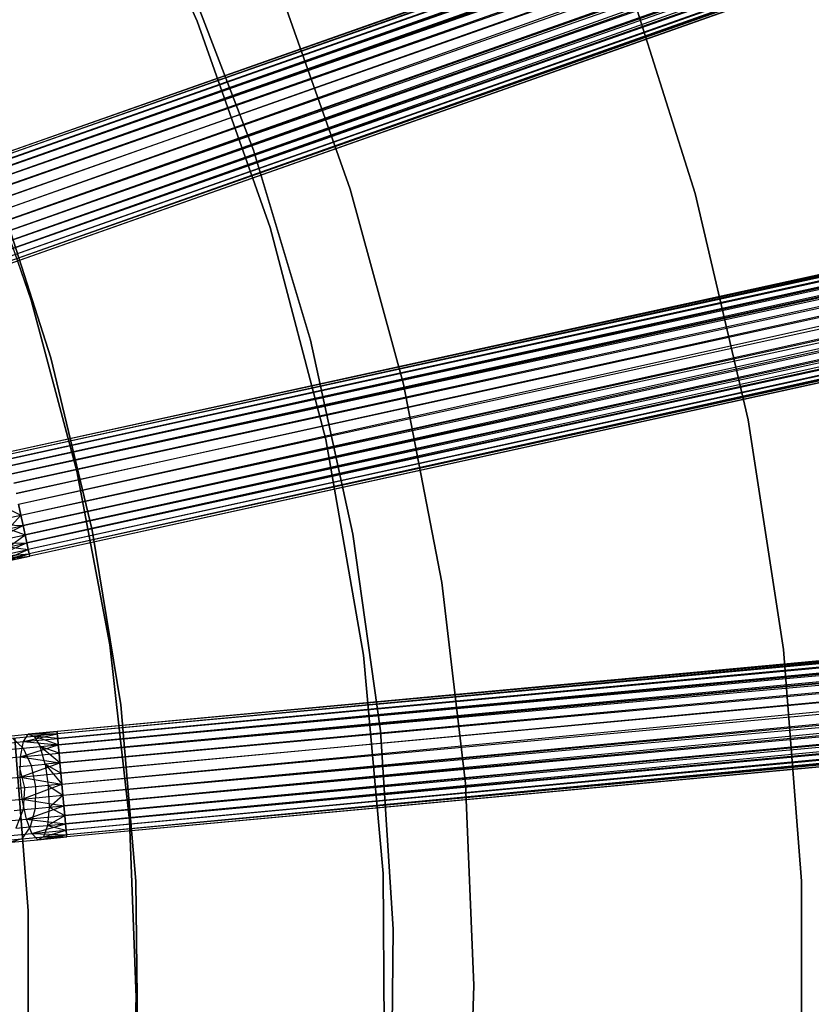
# Model space of a CAD drawing. Extents: x -189 to 189, y -189 to 189.
# Tile 489 of 591: x 42 to 57, y 0 to 18. Entities that reach past the tile are written whole.
import ezdxf

# ---------------------------------------------------------------- set-up
doc = ezdxf.new("R2010")
doc.units = 0
doc.header["$LTSCALE"] = 25.4
doc.layers.get('0').update_dxf_attribs({"linetype": 'CONTINUOUS'})

# ---------------------------------------------------------------- blocks, each defined once
blk = doc.blocks.new('CAMELEON-KENAI-C-12244_STL')
at = {"color": 0}
for p, q in [((158.585, 56.942, -9.395), (40.463, 15.318, -9.395)), ((158.585, 56.942, -9.395), (40.463, 15.318, -9.605)), ((158.585, 56.942, -9.395), (40.463, 15.318, -9.395)), ((158.585, 56.942, -9.395), (40.463, 15.318, -9.605)), ((158.627, 56.821, -9), (40.463, 15.318, -9.395)), ((158.627, 56.821, -9), (40.463, 15.318, -9.395)), ((158.585, 56.942, -9.395), (40.477, 15.277, -9.809)), ((158.585, 56.942, -9.395), (40.477, 15.277, -9.809)), ((158.599, 56.901, -9.809), (40.477, 15.277, -9.809)), ((158.599, 56.901, -9.809), (40.477, 15.277, -9.809)), ((158.627, 56.821, -9), (40.477, 15.277, -9.191)), ((158.627, 56.821, -9), (40.477, 15.277, -9.191)), ((158.599, 56.901, -9.809), (40.505, 15.197, -10)), ((158.599, 56.901, -9.809), (40.505, 15.197, -10)), ((40.505, 15.197, -9), (158.627, 56.821, -9)), ((40.505, 15.197, -9), (158.627, 56.821, -9)), ((158.599, 56.901, -9.809), (40.546, 15.081, -10.169)), ((158.599, 56.901, -9.809), (40.546, 15.081, -10.169)), ((40.546, 15.081, -8.831), (158.627, 56.821, -9)), ((40.546, 15.081, -8.831), (158.627, 56.821, -9)), ((158.668, 56.705, -10.169), (40.546, 15.081, -10.169)), ((158.668, 56.705, -10.169), (40.546, 15.081, -10.169)), ((158.668, 56.705, -10.169), (40.598, 14.934, -10.309)), ((158.668, 56.705, -10.169), (40.598, 14.934, -10.309)), ((40.546, 15.081, -8.831), (158.72, 56.559, -8.691)), ((40.546, 15.081, -8.831), (158.72, 56.559, -8.691)), ((40.598, 14.934, -8.691), (158.72, 56.559, -8.691)), ((40.598, 14.934, -8.691), (158.72, 56.559, -8.691)), ((158.78, 56.388, -10.414), (40.598, 14.934, -10.309)), ((158.78, 56.388, -10.414), (40.598, 14.934, -10.309)), ((158.78, 56.388, -10.414), (40.658, 14.763, -10.414)), ((158.78, 56.388, -10.414), (40.658, 14.763, -10.414)), ((40.724, 14.576, -10.478), (158.78, 56.388, -10.414)), ((40.724, 14.576, -10.478), (158.78, 56.388, -10.414)), ((40.793, 14.38, -10.5), (158.78, 56.388, -10.414)), ((40.793, 14.38, -10.5), (158.78, 56.388, -10.414)), ((40.598, 14.934, -8.691), (158.846, 56.2, -8.522)), ((40.598, 14.934, -8.691), (158.846, 56.2, -8.522)), ((40.658, 14.763, -8.586), (158.846, 56.2, -8.522)), ((40.658, 14.763, -8.586), (158.846, 56.2, -8.522)), ((158.846, 56.2, -8.522), (40.724, 14.576, -8.522)), ((158.846, 56.2, -8.522), (40.724, 14.576, -8.522)), ((40.793, 14.38, -8.5), (158.915, 56.004, -8.5)), ((40.793, 14.38, -8.5), (158.915, 56.004, -8.5)), ((40.793, 14.38, -10.5), (158.915, 56.004, -10.5)), ((40.793, 14.38, -10.5), (158.915, 56.004, -10.5)), ((40.862, 14.184, -10.478), (158.915, 56.004, -10.5)), ((40.862, 14.184, -10.478), (158.915, 56.004, -10.5)), ((40.928, 13.996, -10.414), (158.915, 56.004, -10.5)), ((40.928, 13.996, -10.414), (158.915, 56.004, -10.5)), ((40.862, 14.184, -8.522), (158.984, 55.808, -8.522)), ((40.862, 14.184, -8.522), (158.984, 55.808, -8.522)), ((159.05, 55.621, -10.414), (40.928, 13.996, -10.414)), ((159.05, 55.621, -10.414), (40.928, 13.996, -10.414)), ((159.05, 55.621, -10.414), (40.988, 13.825, -10.309)), ((159.05, 55.621, -10.414), (40.988, 13.825, -10.309)), ((159.05, 55.621, -10.414), (41.04, 13.679, -10.169)), ((159.05, 55.621, -10.414), (41.04, 13.679, -10.169)), ((40.862, 14.184, -8.522), (159.111, 55.45, -8.691)), ((40.862, 14.184, -8.522), (159.111, 55.45, -8.691)), ((40.928, 13.996, -8.586), (159.111, 55.45, -8.691)), ((40.928, 13.996, -8.586), (159.111, 55.45, -8.691)), ((159.111, 55.45, -8.691), (40.988, 13.825, -8.691)), ((159.111, 55.45, -8.691), (40.988, 13.825, -8.691)), ((40.988, 13.825, -8.691), (159.203, 55.188, -9)), ((40.988, 13.825, -8.691), (159.203, 55.188, -9)), ((159.162, 55.303, -10.169), (41.04, 13.679, -10.169)), ((159.162, 55.303, -10.169), (41.04, 13.679, -10.169)), ((41.04, 13.679, -8.831), (159.203, 55.188, -9)), ((41.04, 13.679, -8.831), (159.203, 55.188, -9)), ((159.162, 55.303, -10.169), (41.081, 13.563, -10)), ((159.162, 55.303, -10.169), (41.081, 13.563, -10)), ((159.203, 55.188, -9), (41.081, 13.563, -9)), ((159.203, 55.188, -9), (41.081, 13.563, -9)), ((159.162, 55.303, -10.169), (41.109, 13.483, -9.809)), ((159.162, 55.303, -10.169), (41.109, 13.483, -9.809)), ((159.203, 55.188, -9), (41.109, 13.483, -9.191)), ((159.203, 55.188, -9), (41.109, 13.483, -9.191)), ((159.231, 55.107, -9.809), (41.109, 13.483, -9.809)), ((159.231, 55.107, -9.809), (41.109, 13.483, -9.809)), ((159.246, 55.066, -9.395), (41.109, 13.483, -9.191)), ((159.246, 55.066, -9.395), (41.109, 13.483, -9.191)), ((159.231, 55.107, -9.809), (41.124, 13.442, -9.605)), ((159.231, 55.107, -9.809), (41.124, 13.442, -9.395)), ((159.231, 55.107, -9.809), (41.124, 13.442, -9.605)), ((159.231, 55.107, -9.809), (41.124, 13.442, -9.395)), ((159.246, 55.066, -9.395), (41.124, 13.442, -9.395)), ((159.246, 55.066, -9.395), (41.124, 13.442, -9.395)), ((164.381, 37.024, -9.395), (42.039, 10.231, -9.395)), ((164.381, 37.024, -9.395), (42.039, 10.231, -9.605)), ((164.381, 37.024, -9.395), (42.039, 10.231, -9.395)), ((164.381, 37.024, -9.395), (42.039, 10.231, -9.605)), ((164.381, 37.024, -9.395), (42.048, 10.189, -9.809)), ((164.381, 37.024, -9.395), (42.048, 10.189, -9.809)), ((164.409, 36.899, -9), (42.039, 10.231, -9.395)), ((164.409, 36.899, -9), (42.039, 10.231, -9.395)), ((164.39, 36.982, -9.809), (42.048, 10.189, -9.809)), ((164.39, 36.982, -9.809), (42.048, 10.189, -9.809)), ((164.409, 36.899, -9), (42.048, 10.189, -9.191)), ((164.409, 36.899, -9), (42.048, 10.189, -9.191)), ((164.39, 36.982, -9.809), (42.067, 10.106, -10)), ((164.39, 36.982, -9.809), (42.067, 10.106, -10)), ((42.067, 10.106, -9), (164.409, 36.899, -9)), ((42.067, 10.106, -9), (164.409, 36.899, -9)), ((164.39, 36.982, -9.809), (42.093, 9.986, -10.169)), ((164.39, 36.982, -9.809), (42.093, 9.986, -10.169)), ((42.093, 9.986, -8.831), (164.409, 36.899, -9)), ((42.093, 9.986, -8.831), (164.409, 36.899, -9)), ((164.435, 36.779, -10.169), (42.093, 9.986, -10.169)), ((164.435, 36.779, -10.169), (42.093, 9.986, -10.169)), ((164.435, 36.779, -10.169), (42.126, 9.834, -10.309)), ((164.435, 36.779, -10.169), (42.126, 9.834, -10.309)), ((42.093, 9.986, -8.831), (164.468, 36.627, -8.691)), ((42.093, 9.986, -8.831), (164.468, 36.627, -8.691)), ((42.126, 9.834, -8.691), (164.468, 36.627, -8.691)), ((42.126, 9.834, -8.691), (164.468, 36.627, -8.691)), ((164.507, 36.45, -10.414), (42.126, 9.834, -10.309)), ((164.507, 36.45, -10.414), (42.126, 9.834, -10.309)), ((164.507, 36.45, -10.414), (42.165, 9.657, -10.414)), ((164.507, 36.45, -10.414), (42.165, 9.657, -10.414)), ((42.207, 9.463, -10.478), (164.507, 36.45, -10.414)), ((42.207, 9.463, -10.478), (164.507, 36.45, -10.414)), ((42.252, 9.26, -10.5), (164.507, 36.45, -10.414)), ((42.252, 9.26, -10.5), (164.507, 36.45, -10.414)), ((42.126, 9.834, -8.691), (164.549, 36.256, -8.522)), ((42.126, 9.834, -8.691), (164.549, 36.256, -8.522)), ((42.165, 9.657, -8.586), (164.549, 36.256, -8.522)), ((42.165, 9.657, -8.586), (164.549, 36.256, -8.522)), ((164.549, 36.256, -8.522), (42.207, 9.463, -8.522)), ((164.549, 36.256, -8.522), (42.207, 9.463, -8.522)), ((42.252, 9.26, -8.5), (164.594, 36.053, -8.5)), ((42.252, 9.26, -8.5), (164.594, 36.053, -8.5)), ((42.252, 9.26, -10.5), (164.594, 36.053, -10.5)), ((42.252, 9.26, -10.5), (164.594, 36.053, -10.5)), ((42.296, 9.057, -10.478), (164.594, 36.053, -10.5)), ((42.296, 9.057, -10.478), (164.594, 36.053, -10.5)), ((42.339, 8.862, -10.414), (164.594, 36.053, -10.5)), ((42.339, 8.862, -10.414), (164.594, 36.053, -10.5)), ((42.296, 9.057, -8.522), (164.638, 35.85, -8.522)), ((42.296, 9.057, -8.522), (164.638, 35.85, -8.522)), ((164.681, 35.656, -10.414), (42.339, 8.862, -10.414)), ((164.681, 35.656, -10.414), (42.339, 8.862, -10.414)), ((164.681, 35.656, -10.414), (42.378, 8.685, -10.309)), ((164.681, 35.656, -10.414), (42.378, 8.685, -10.309)), ((164.681, 35.656, -10.414), (42.411, 8.534, -10.169)), ((164.681, 35.656, -10.414), (42.411, 8.534, -10.169)), ((42.296, 9.057, -8.522), (164.72, 35.479, -8.691)), ((42.296, 9.057, -8.522), (164.72, 35.479, -8.691)), ((42.339, 8.862, -8.586), (164.72, 35.479, -8.691)), ((42.339, 8.862, -8.586), (164.72, 35.479, -8.691)), ((164.72, 35.479, -8.691), (42.378, 8.685, -8.691)), ((164.72, 35.479, -8.691), (42.378, 8.685, -8.691)), ((42.378, 8.685, -8.691), (164.779, 35.207, -9)), ((42.378, 8.685, -8.691), (164.779, 35.207, -9)), ((164.753, 35.327, -10.169), (42.411, 8.534, -10.169)), ((164.753, 35.327, -10.169), (42.411, 8.534, -10.169)), ((42.411, 8.534, -8.831), (164.779, 35.207, -9)), ((42.411, 8.534, -8.831), (164.779, 35.207, -9)), ((164.753, 35.327, -10.169), (42.437, 8.414, -10)), ((164.753, 35.327, -10.169), (42.437, 8.414, -10)), ((164.779, 35.207, -9), (42.437, 8.414, -9)), ((164.779, 35.207, -9), (42.437, 8.414, -9)), ((164.753, 35.327, -10.169), (42.455, 8.331, -9.809)), ((164.753, 35.327, -10.169), (42.455, 8.331, -9.809)), ((164.779, 35.207, -9), (42.455, 8.331, -9.191)), ((164.779, 35.207, -9), (42.455, 8.331, -9.191)), ((164.797, 35.124, -9.809), (42.455, 8.331, -9.809)), ((164.797, 35.124, -9.809), (42.455, 8.331, -9.809)), ((164.807, 35.081, -9.395), (42.455, 8.331, -9.191)), ((164.807, 35.081, -9.395), (42.455, 8.331, -9.191)), ((164.797, 35.124, -9.809), (42.465, 8.288, -9.605)), ((164.797, 35.124, -9.809), (42.465, 8.288, -9.395)), ((164.797, 35.124, -9.809), (42.465, 8.288, -9.605)), ((164.797, 35.124, -9.809), (42.465, 8.288, -9.395)), ((164.807, 35.081, -9.395), (42.465, 8.288, -9.395)), ((164.807, 35.081, -9.395), (42.465, 8.288, -9.395)), ((43.917, 22.092, -167), (45.613, 18.341, -167)), ((45.613, 18.341, -168), (43.917, 22.092, -168)), ((45.613, 18.341, -168), (43.917, 22.092, -168)), ((43.917, 22.092, -167), (45.613, 18.341, -167)), ((46.673, 15.917, -167), (45.335, 19.4, -167)), ((45.335, 19.4, -160.5), (46.673, 15.917, -160.5)), ((45.335, 19.4, -160.5), (46.673, 15.917, -160.5)), ((46.673, 15.917, -167), (45.335, 19.4, -167)), ((54.978, 15.098, -167), (53.66, 19.261, -167)), ((53.66, 19.261, -165), (54.978, 15.098, -165)), ((53.66, 19.261, -165), (54.978, 15.098, -165)), ((54.978, 15.098, -167), (53.66, 19.261, -167)), ((47.221, 18.763, -167), (48.491, 15.183, -167)), ((48.491, 15.183, -160.5), (47.221, 18.763, -160.5)), ((47.221, 18.763, -167), (48.491, 15.183, -167)), ((48.491, 15.183, -160.5), (47.221, 18.763, -160.5)), ((45.613, 18.341, -167), (46.988, 14.461, -167)), ((46.988, 14.461, -168), (45.613, 18.341, -168)), ((45.613, 18.341, -168), (45.613, 18.341, -167)), ((45.613, 18.341, -168), (45.613, 18.341, -167)), ((46.988, 14.461, -168), (45.613, 18.341, -168)), ((45.613, 18.341, -167), (46.988, 14.461, -167)), ((167.686, 16.545, -9.395), (42.979, 4.989, -9.395)), ((167.686, 16.545, -9.395), (42.979, 4.989, -9.605)), ((167.686, 16.545, -9.395), (42.979, 4.989, -9.395)), ((167.686, 16.545, -9.395), (42.979, 4.989, -9.605)), ((167.686, 16.545, -9.395), (42.983, 4.946, -9.809)), ((167.686, 16.545, -9.395), (42.983, 4.946, -9.809)), ((167.69, 16.502, -9.809), (42.983, 4.946, -9.809)), ((167.69, 16.502, -9.809), (42.983, 4.946, -9.809)), ((167.69, 16.502, -9.809), (42.99, 4.861, -10)), ((167.69, 16.502, -9.809), (42.99, 4.861, -10)), ((167.69, 16.502, -9.809), (43.002, 4.739, -10.169)), ((167.69, 16.502, -9.809), (43.002, 4.739, -10.169)), ((167.698, 16.417, -9), (42.979, 4.989, -9.395)), ((167.698, 16.417, -9), (42.979, 4.989, -9.395)), ((167.698, 16.417, -9), (42.983, 4.946, -9.191)), ((167.698, 16.417, -9), (42.983, 4.946, -9.191)), ((42.99, 4.861, -9), (167.698, 16.417, -9)), ((42.99, 4.861, -9), (167.698, 16.417, -9)), ((43.002, 4.739, -8.831), (167.698, 16.417, -9)), ((43.002, 4.739, -8.831), (167.698, 16.417, -9)), ((167.709, 16.295, -10.169), (43.002, 4.739, -10.169)), ((167.709, 16.295, -10.169), (43.002, 4.739, -10.169)), ((167.709, 16.295, -10.169), (43.016, 4.584, -10.309)), ((167.709, 16.295, -10.169), (43.016, 4.584, -10.309)), ((42.491, 13.096, -1), (41.393, 16.233, -1)), ((41.393, 16.233, -8.5), (42.491, 13.096, -8.5)), ((42.491, 13.096, -1), (41.393, 16.233, -1)), ((41.393, 16.233, -8.5), (42.491, 13.096, -8.5)), ((43.002, 4.739, -8.831), (167.723, 16.14, -8.691)), ((43.002, 4.739, -8.831), (167.723, 16.14, -8.691)), ((43.016, 4.584, -8.691), (167.723, 16.14, -8.691)), ((43.016, 4.584, -8.691), (167.723, 16.14, -8.691)), ((167.74, 15.96, -10.414), (43.016, 4.584, -10.309)), ((167.74, 15.96, -10.414), (43.016, 4.584, -10.309)), ((167.74, 15.96, -10.414), (43.033, 4.404, -10.414)), ((167.74, 15.96, -10.414), (43.033, 4.404, -10.414)), ((43.051, 4.206, -10.478), (167.74, 15.96, -10.414)), ((43.051, 4.206, -10.478), (167.74, 15.96, -10.414)), ((43.07, 3.999, -10.5), (167.74, 15.96, -10.414)), ((43.07, 3.999, -10.5), (167.74, 15.96, -10.414)), ((47.744, 12.343, -167), (46.673, 15.917, -167)), ((46.673, 15.917, -160.5), (47.744, 12.343, -160.5)), ((46.673, 15.917, -160.5), (47.744, 12.343, -160.5)), ((46.673, 15.917, -160.5), (46.673, 15.917, -167)), ((47.744, 12.343, -167), (46.673, 15.917, -167)), ((46.673, 15.917, -160.5), (46.673, 15.917, -167)), ((43.016, 4.584, -8.691), (167.759, 15.762, -8.522)), ((43.016, 4.584, -8.691), (167.759, 15.762, -8.522)), ((43.033, 4.404, -8.586), (167.759, 15.762, -8.522)), ((43.033, 4.404, -8.586), (167.759, 15.762, -8.522)), ((167.759, 15.762, -8.522), (43.051, 4.206, -8.522)), ((167.759, 15.762, -8.522), (43.051, 4.206, -8.522)), ((43.07, 3.999, -8.5), (167.778, 15.555, -8.5)), ((43.07, 3.999, -8.5), (167.778, 15.555, -8.5)), ((43.07, 3.999, -10.5), (167.778, 15.555, -10.5)), ((43.07, 3.999, -10.5), (167.778, 15.555, -10.5)), ((43.09, 3.792, -10.478), (167.778, 15.555, -10.5)), ((43.09, 3.792, -10.478), (167.778, 15.555, -10.5)), ((43.108, 3.594, -10.414), (167.778, 15.555, -10.5)), ((43.108, 3.594, -10.414), (167.778, 15.555, -10.5)), ((42.862, 12.012, -1), (41.844, 15.18, -1)), ((41.844, 15.18), (42.862, 12.012)), ((42.862, 12.012, -1), (41.844, 15.18, -1)), ((41.844, 15.18), (42.862, 12.012)), ((43.09, 3.792, -8.522), (167.797, 15.348, -8.522)), ((43.09, 3.792, -8.522), (167.797, 15.348, -8.522)), ((48.491, 15.183, -167), (49.491, 11.518, -167)), ((49.491, 11.518, -160.5), (48.491, 15.183, -160.5)), ((48.491, 15.183, -167), (49.491, 11.518, -167)), ((48.491, 15.183, -167), (48.491, 15.183, -160.5)), ((49.491, 11.518, -160.5), (48.491, 15.183, -160.5)), ((48.491, 15.183, -167), (48.491, 15.183, -160.5)), ((167.815, 15.15, -10.414), (43.108, 3.594, -10.414)), ((167.815, 15.15, -10.414), (43.108, 3.594, -10.414)), ((167.815, 15.15, -10.414), (43.125, 3.414, -10.309)), ((167.815, 15.15, -10.414), (43.125, 3.414, -10.309)), ((167.815, 15.15, -10.414), (43.139, 3.259, -10.169)), ((167.815, 15.15, -10.414), (43.139, 3.259, -10.169)), ((55.973, 10.846, -167), (54.978, 15.098, -167)), ((54.978, 15.098, -165), (55.973, 10.846, -165)), ((54.978, 15.098, -165), (55.973, 10.846, -165)), ((54.978, 15.098, -165), (54.978, 15.098, -167)), ((55.973, 10.846, -167), (54.978, 15.098, -167)), ((54.978, 15.098, -165), (54.978, 15.098, -167)), ((43.09, 3.792, -8.522), (167.832, 14.97, -8.691)), ((43.09, 3.792, -8.522), (167.832, 14.97, -8.691)), ((43.108, 3.594, -8.586), (167.832, 14.97, -8.691)), ((43.108, 3.594, -8.586), (167.832, 14.97, -8.691)), ((167.832, 14.97, -8.691), (43.125, 3.414, -8.691)), ((167.832, 14.97, -8.691), (43.125, 3.414, -8.691)), ((167.846, 14.815, -10.169), (43.139, 3.259, -10.169)), ((167.846, 14.815, -10.169), (43.139, 3.259, -10.169)), ((167.846, 14.815, -10.169), (43.15, 3.137, -10)), ((167.846, 14.815, -10.169), (43.15, 3.137, -10)), ((167.846, 14.815, -10.169), (43.158, 3.052, -9.809)), ((167.846, 14.815, -10.169), (43.158, 3.052, -9.809)), ((43.125, 3.414, -8.691), (167.858, 14.693, -9)), ((43.125, 3.414, -8.691), (167.858, 14.693, -9)), ((43.139, 3.259, -8.831), (167.858, 14.693, -9)), ((43.139, 3.259, -8.831), (167.858, 14.693, -9)), ((167.858, 14.693, -9), (43.15, 3.137, -9)), ((167.858, 14.693, -9), (43.15, 3.137, -9)), ((167.858, 14.693, -9), (43.158, 3.052, -9.191)), ((167.858, 14.693, -9), (43.158, 3.052, -9.191)), ((167.865, 14.608, -9.809), (43.158, 3.052, -9.809)), ((167.865, 14.608, -9.809), (43.158, 3.052, -9.809)), ((167.869, 14.565, -9.395), (43.158, 3.052, -9.191)), ((167.869, 14.565, -9.395), (43.158, 3.052, -9.191)), ((167.865, 14.608, -9.809), (43.162, 3.009, -9.605)), ((167.865, 14.608, -9.809), (43.162, 3.009, -9.395)), ((167.865, 14.608, -9.809), (43.162, 3.009, -9.605)), ((167.865, 14.608, -9.809), (43.162, 3.009, -9.395)), ((167.869, 14.565, -9.395), (43.162, 3.009, -9.395)), ((167.869, 14.565, -9.395), (43.162, 3.009, -9.395)), ((46.988, 14.461, -167), (48.034, 10.48, -167)), ((48.034, 10.48, -168), (46.988, 14.461, -168)), ((46.988, 14.461, -168), (46.988, 14.461, -167)), ((46.988, 14.461, -168), (46.988, 14.461, -167)), ((48.034, 10.48, -168), (46.988, 14.461, -168)), ((46.988, 14.461, -167), (48.034, 10.48, -167)), ((43.351, 9.885, -1), (42.491, 13.096, -1)), ((42.491, 13.096, -8.5), (43.351, 9.885, -8.5)), ((42.491, 13.096, -1), (42.491, 13.096, -8.5)), ((43.351, 9.885, -1), (42.491, 13.096, -1)), ((42.491, 13.096, -8.5), (43.351, 9.885, -8.5)), ((42.491, 13.096, -1), (42.491, 13.096, -8.5)), ((48.541, 8.698, -167), (47.744, 12.343, -167)), ((47.744, 12.343, -160.5), (48.541, 8.698, -160.5)), ((47.744, 12.343, -160.5), (48.541, 8.698, -160.5)), ((47.744, 12.343, -160.5), (47.744, 12.343, -167)), ((48.541, 8.698, -167), (47.744, 12.343, -167)), ((47.744, 12.343, -160.5), (47.744, 12.343, -167)), ((43.64, 8.776, -1), (42.862, 12.012, -1)), ((42.862, 12.012, -1), (42.862, 12.012)), ((42.862, 12.012), (43.64, 8.776)), ((42.862, 12.012, -1), (42.862, 12.012)), ((43.64, 8.776, -1), (42.862, 12.012, -1)), ((42.862, 12.012), (43.64, 8.776)), ((49.491, 11.518, -167), (50.214, 7.789, -167)), ((50.214, 7.789, -160.5), (49.491, 11.518, -160.5)), ((49.491, 11.518, -167), (50.214, 7.789, -167)), ((49.491, 11.518, -167), (49.491, 11.518, -160.5)), ((50.214, 7.789, -160.5), (49.491, 11.518, -160.5)), ((49.491, 11.518, -167), (49.491, 11.518, -160.5)), ((56.639, 6.531, -167), (55.973, 10.846, -167)), ((55.973, 10.846, -165), (56.639, 6.531, -165)), ((55.973, 10.846, -165), (56.639, 6.531, -165)), ((55.973, 10.846, -165), (55.973, 10.846, -167)), ((56.639, 6.531, -167), (55.973, 10.846, -167)), ((55.973, 10.846, -165), (55.973, 10.846, -167)), ((48.034, 10.48, -167), (48.743, 6.425, -167)), ((48.743, 6.425, -168), (48.034, 10.48, -168)), ((48.034, 10.48, -168), (48.034, 10.48, -167)), ((48.034, 10.48, -168), (48.034, 10.48, -167)), ((48.743, 6.425, -168), (48.034, 10.48, -168)), ((48.034, 10.48, -167), (48.743, 6.425, -167)), ((43.969, 6.619, -1), (43.351, 9.885, -1)), ((43.351, 9.885, -8.5), (43.969, 6.619, -8.5)), ((43.351, 9.885, -1), (43.351, 9.885, -8.5)), ((43.969, 6.619, -1), (43.351, 9.885, -1)), ((43.351, 9.885, -8.5), (43.969, 6.619, -8.5)), ((43.351, 9.885, -1), (43.351, 9.885, -8.5)), ((42.296, 9.057, -8.522), (42.252, 9.26, -8.5)), ((42.252, 9.26, -10.5), (42.296, 9.057, -10.478)), ((42.296, 9.057, -8.522), (42.252, 9.26, -8.5)), ((42.252, 9.26, -10.5), (42.296, 9.057, -10.478)), ((41.999, 9.204, -8.466), (42.296, 9.057, -8.522)), ((41.999, 9.204, -8.466), (42.296, 9.057, -8.522)), ((41.543, 8.892, -10.377), (42.296, 9.057, -10.478)), ((41.543, 8.892, -10.377), (42.296, 9.057, -10.478)), ((41.543, 8.892, -10.377), (42.339, 8.862, -10.414)), ((41.543, 8.892, -10.377), (42.339, 8.862, -10.414)), ((42.064, 8.802, -8.549), (42.296, 9.057, -8.522)), ((42.064, 8.802, -8.549), (42.296, 9.057, -8.522)), ((42.339, 8.862, -8.586), (42.296, 9.057, -8.522)), ((42.296, 9.057, -10.478), (42.339, 8.862, -10.414)), ((42.339, 8.862, -8.586), (42.296, 9.057, -8.522)), ((42.296, 9.057, -10.478), (42.339, 8.862, -10.414)), ((41.667, 8.53, -10.213), (42.339, 8.862, -10.414)), ((41.667, 8.53, -10.213), (42.339, 8.862, -10.414)), ((42.064, 8.802, -8.549), (42.339, 8.862, -8.586)), ((42.064, 8.802, -8.549), (42.339, 8.862, -8.586)), ((42.064, 8.802, -8.549), (42.378, 8.685, -8.691)), ((42.064, 8.802, -8.549), (42.378, 8.685, -8.691)), ((42.378, 8.685, -8.691), (42.339, 8.862, -8.586)), ((42.339, 8.862, -10.414), (42.378, 8.685, -10.309)), ((42.339, 8.862, -10.414), (42.378, 8.685, -10.309)), ((42.378, 8.685, -8.691), (42.339, 8.862, -8.586)), ((44.175, 5.492, -1), (43.64, 8.776, -1)), ((43.64, 8.776, -1), (43.64, 8.776)), ((43.64, 8.776), (44.175, 5.492)), ((43.64, 8.776, -1), (43.64, 8.776)), ((44.175, 5.492, -1), (43.64, 8.776, -1)), ((43.64, 8.776), (44.175, 5.492)), ((49.06, 5.003, -167), (48.541, 8.698, -167)), ((48.541, 8.698, -160.5), (49.06, 5.003, -160.5)), ((48.541, 8.698, -160.5), (49.06, 5.003, -160.5)), ((48.541, 8.698, -160.5), (48.541, 8.698, -167)), ((49.06, 5.003, -167), (48.541, 8.698, -167)), ((48.541, 8.698, -160.5), (48.541, 8.698, -167)), ((41.667, 8.53, -10.213), (42.378, 8.685, -10.309)), ((41.667, 8.53, -10.213), (42.378, 8.685, -10.309)), ((41.667, 8.53, -10.213), (42.411, 8.534, -10.169)), ((41.667, 8.53, -10.213), (42.411, 8.534, -10.169)), ((41.805, 8.275, -9.915), (42.411, 8.534, -10.169)), ((41.805, 8.275, -9.915), (42.411, 8.534, -10.169)), ((42.074, 8.46, -8.786), (42.378, 8.685, -8.691)), ((42.074, 8.46, -8.786), (42.378, 8.685, -8.691)), ((42.074, 8.46, -8.786), (42.411, 8.534, -8.831)), ((42.074, 8.46, -8.786), (42.411, 8.534, -8.831)), ((42.411, 8.534, -8.831), (42.378, 8.685, -8.691)), ((42.378, 8.685, -10.309), (42.411, 8.534, -10.169)), ((42.378, 8.685, -10.309), (42.411, 8.534, -10.169)), ((42.411, 8.534, -8.831), (42.378, 8.685, -8.691)), ((42.437, 8.414, -9), (42.411, 8.534, -8.831)), ((42.411, 8.534, -10.169), (42.437, 8.414, -10)), ((42.411, 8.534, -10.169), (42.437, 8.414, -10)), ((42.437, 8.414, -9), (42.411, 8.534, -8.831)), ((41.805, 8.275, -9.915), (42.437, 8.414, -10)), ((41.805, 8.275, -9.915), (42.437, 8.414, -10)), ((41.805, 8.275, -9.915), (42.455, 8.331, -9.809)), ((41.805, 8.275, -9.915), (42.455, 8.331, -9.809)), ((41.933, 8.172, -9.533), (42.455, 8.331, -9.809)), ((41.933, 8.172, -9.533), (42.455, 8.331, -9.809)), ((42.028, 8.237, -9.133), (42.437, 8.414, -9)), ((42.028, 8.237, -9.133), (42.437, 8.414, -9)), ((42.028, 8.237, -9.133), (42.455, 8.331, -9.191)), ((42.028, 8.237, -9.133), (42.455, 8.331, -9.191)), ((42.074, 8.46, -8.786), (42.437, 8.414, -9)), ((42.074, 8.46, -8.786), (42.437, 8.414, -9)), ((42.455, 8.331, -9.191), (42.437, 8.414, -9)), ((42.437, 8.414, -10), (42.455, 8.331, -9.809)), ((42.437, 8.414, -10), (42.455, 8.331, -9.809)), ((42.455, 8.331, -9.191), (42.437, 8.414, -9)), ((42.465, 8.288, -9.395), (42.455, 8.331, -9.191)), ((42.455, 8.331, -9.809), (42.465, 8.288, -9.605)), ((42.455, 8.331, -9.809), (42.465, 8.288, -9.605)), ((42.465, 8.288, -9.395), (42.455, 8.331, -9.191)), ((41.933, 8.172, -9.533), (42.465, 8.288, -9.395)), ((41.933, 8.172, -9.533), (42.465, 8.288, -9.605)), ((41.933, 8.172, -9.533), (42.465, 8.288, -9.395)), ((41.933, 8.172, -9.533), (42.465, 8.288, -9.605)), ((42.028, 8.237, -9.133), (42.465, 8.288, -9.395)), ((42.028, 8.237, -9.133), (42.465, 8.288, -9.395)), ((50.214, 7.789, -167), (50.656, 4.015, -167)), ((50.656, 4.015, -160.5), (50.214, 7.789, -160.5)), ((50.214, 7.789, -167), (50.656, 4.015, -167)), ((50.214, 7.789, -167), (50.214, 7.789, -160.5)), ((50.656, 4.015, -160.5), (50.214, 7.789, -160.5)), ((50.214, 7.789, -167), (50.214, 7.789, -160.5)), ((44.341, 3.316, -1), (43.969, 6.619, -1)), ((43.969, 6.619, -8.5), (44.341, 3.316, -8.5)), ((43.969, 6.619, -1), (43.969, 6.619, -8.5)), ((44.341, 3.316, -1), (43.969, 6.619, -1)), ((43.969, 6.619, -8.5), (44.341, 3.316, -8.5)), ((43.969, 6.619, -1), (43.969, 6.619, -8.5)), ((56.974, 2.177, -167), (56.639, 6.531, -167)), ((56.639, 6.531, -165), (56.974, 2.177, -165)), ((56.639, 6.531, -165), (56.974, 2.177, -165)), ((56.639, 6.531, -165), (56.639, 6.531, -167)), ((56.974, 2.177, -167), (56.639, 6.531, -167)), ((56.639, 6.531, -165), (56.639, 6.531, -167)), ((48.743, 6.425, -167), (49.11, 2.325, -167)), ((49.11, 2.325, -168), (48.743, 6.425, -168)), ((48.743, 6.425, -168), (48.743, 6.425, -167)), ((48.743, 6.425, -168), (48.743, 6.425, -167)), ((49.11, 2.325, -168), (48.743, 6.425, -168)), ((48.743, 6.425, -167), (49.11, 2.325, -167)), ((44.462, 2.176, -1), (44.175, 5.492, -1)), ((44.175, 5.492, -1), (44.175, 5.492)), ((44.175, 5.492), (44.462, 2.176)), ((44.175, 5.492, -1), (44.175, 5.492)), ((44.462, 2.176, -1), (44.175, 5.492, -1)), ((44.175, 5.492), (44.462, 2.176)), ((49.299, 1.279, -167), (49.06, 5.003, -167)), ((49.06, 5.003, -160.5), (49.299, 1.279, -160.5)), ((49.06, 5.003, -160.5), (49.299, 1.279, -160.5)), ((49.06, 5.003, -160.5), (49.06, 5.003, -167)), ((49.299, 1.279, -167), (49.06, 5.003, -167)), ((49.06, 5.003, -160.5), (49.06, 5.003, -167)), ((41.931, 4.892, -9.323), (42.436, 4.939, -9.533)), ((41.931, 4.892, -9.323), (42.436, 4.939, -9.533)), ((42.141, 4.868, -8.964), (42.547, 4.906, -9.133)), ((42.141, 4.868, -8.964), (42.547, 4.906, -9.133)), ((42.141, 4.868, -8.964), (42.339, 4.678, -8.653)), ((42.141, 4.868, -8.964), (42.339, 4.678, -8.653)), ((42.185, 4.862, -1), (42.434, 1.62, -1)), ((42.434, 1.62, -8.5), (42.185, 4.862, -8.5)), ((42.434, 1.62, -8.5), (42.185, 4.862, -8.5)), ((42.185, 4.862, -1), (42.434, 1.62, -1)), ((42.346, 4.802, -9.915), (42.983, 4.946, -9.809)), ((42.346, 4.802, -9.915), (42.983, 4.946, -9.809)), ((42.346, 4.802, -9.915), (42.436, 4.939, -9.533)), ((42.346, 4.802, -9.915), (42.436, 4.939, -9.533)), ((42.346, 4.802, -9.915), (42.99, 4.861, -10)), ((42.346, 4.802, -9.915), (42.99, 4.861, -10)), ((42.436, 4.939, -9.533), (42.979, 4.989, -9.605)), ((42.979, 4.989, -9.395), (42.436, 4.939, -9.533)), ((42.979, 4.989, -9.395), (42.436, 4.939, -9.533)), ((42.436, 4.939, -9.533), (42.979, 4.989, -9.605)), ((42.436, 4.939, -9.533), (42.983, 4.946, -9.809)), ((42.436, 4.939, -9.533), (42.983, 4.946, -9.809)), ((42.983, 4.946, -9.191), (42.436, 4.939, -9.533)), ((42.983, 4.946, -9.191), (42.436, 4.939, -9.533)), ((42.436, 4.939, -9.533), (42.547, 4.906, -9.133)), ((42.436, 4.939, -9.533), (42.547, 4.906, -9.133)), ((42.983, 4.946, -9.191), (42.547, 4.906, -9.133)), ((42.983, 4.946, -9.191), (42.547, 4.906, -9.133)), ((42.547, 4.906, -9.133), (42.659, 4.707, -8.786)), ((43.002, 4.739, -8.831), (42.547, 4.906, -9.133)), ((42.99, 4.861, -9), (42.547, 4.906, -9.133)), ((43.002, 4.739, -8.831), (42.547, 4.906, -9.133)), ((42.99, 4.861, -9), (42.547, 4.906, -9.133)), ((42.547, 4.906, -9.133), (42.659, 4.707, -8.786)), ((42.979, 4.989, -9.605), (42.983, 4.946, -9.809)), ((42.983, 4.946, -9.191), (42.979, 4.989, -9.395)), ((42.983, 4.946, -9.191), (42.979, 4.989, -9.395)), ((42.979, 4.989, -9.605), (42.983, 4.946, -9.809)), ((42.983, 4.946, -9.809), (42.99, 4.861, -10)), ((42.99, 4.861, -9), (42.983, 4.946, -9.191)), ((42.99, 4.861, -9), (42.983, 4.946, -9.191)), ((42.983, 4.946, -9.809), (42.99, 4.861, -10)), ((42.99, 4.861, -10), (43.002, 4.739, -10.169)), ((43.002, 4.739, -8.831), (42.99, 4.861, -9)), ((43.002, 4.739, -8.831), (42.99, 4.861, -9)), ((42.99, 4.861, -10), (43.002, 4.739, -10.169)), ((41.746, 4.746, -9.665), (42.346, 4.802, -9.915)), ((41.746, 4.746, -9.665), (42.346, 4.802, -9.915)), ((42.065, 4.652, -8.441), (42.339, 4.678, -8.653)), ((42.065, 4.652, -8.441), (42.339, 4.678, -8.653)), ((42.292, 4.517, -10.213), (42.346, 4.802, -9.915)), ((42.292, 4.517, -10.213), (42.346, 4.802, -9.915)), ((42.292, 4.517, -10.213), (43.002, 4.739, -10.169)), ((42.292, 4.517, -10.213), (43.002, 4.739, -10.169)), ((42.339, 4.678, -8.653), (42.659, 4.707, -8.786)), ((42.339, 4.678, -8.653), (42.659, 4.707, -8.786)), ((42.339, 4.678, -8.653), (42.492, 4.354, -8.441)), ((42.339, 4.678, -8.653), (42.492, 4.354, -8.441)), ((42.346, 4.802, -9.915), (43.002, 4.739, -10.169)), ((42.346, 4.802, -9.915), (43.002, 4.739, -10.169)), ((42.659, 4.707, -8.786), (43.002, 4.739, -8.831)), ((42.659, 4.707, -8.786), (43.002, 4.739, -8.831)), ((42.753, 4.378, -8.549), (42.659, 4.707, -8.786)), ((43.033, 4.404, -8.586), (42.659, 4.707, -8.786)), ((42.753, 4.378, -8.549), (42.659, 4.707, -8.786)), ((43.033, 4.404, -8.586), (42.659, 4.707, -8.786)), ((43.016, 4.584, -8.691), (42.659, 4.707, -8.786)), ((43.016, 4.584, -8.691), (42.659, 4.707, -8.786)), ((43.002, 4.739, -10.169), (43.016, 4.584, -10.309)), ((43.016, 4.584, -8.691), (43.002, 4.739, -8.831)), ((43.016, 4.584, -8.691), (43.002, 4.739, -8.831)), ((43.002, 4.739, -10.169), (43.016, 4.584, -10.309)), ((41.618, 4.455, -9.933), (42.292, 4.517, -10.213)), ((41.618, 4.455, -9.933), (42.292, 4.517, -10.213)), ((42.284, 4.135, -10.377), (42.292, 4.517, -10.213)), ((42.284, 4.135, -10.377), (42.292, 4.517, -10.213)), ((42.292, 4.517, -10.213), (43.016, 4.584, -10.309)), ((42.292, 4.517, -10.213), (43.016, 4.584, -10.309)), ((42.292, 4.517, -10.213), (43.033, 4.404, -10.414)), ((42.292, 4.517, -10.213), (43.033, 4.404, -10.414)), ((43.016, 4.584, -10.309), (43.033, 4.404, -10.414)), ((43.033, 4.404, -8.586), (43.016, 4.584, -8.691)), ((43.033, 4.404, -8.586), (43.016, 4.584, -8.691)), ((43.016, 4.584, -10.309), (43.033, 4.404, -10.414)), ((42.268, 4.333, -8.268), (42.492, 4.354, -8.441)), ((42.268, 4.333, -8.268), (42.492, 4.354, -8.441)), ((42.268, 4.333, -8.268), (42.366, 3.934, -8.207)), ((42.268, 4.333, -8.268), (42.366, 3.934, -8.207)), ((42.284, 4.135, -10.377), (43.033, 4.404, -10.414)), ((42.284, 4.135, -10.377), (43.033, 4.404, -10.414)), ((42.492, 4.354, -8.441), (42.753, 4.378, -8.549)), ((42.492, 4.354, -8.441), (42.753, 4.378, -8.549)), ((42.492, 4.354, -8.441), (42.572, 3.953, -8.366)), ((42.492, 4.354, -8.441), (42.572, 3.953, -8.366)), ((43.033, 4.404, -8.586), (42.753, 4.378, -8.549)), ((43.033, 4.404, -8.586), (42.753, 4.378, -8.549)), ((43.051, 4.206, -8.522), (42.753, 4.378, -8.549)), ((42.753, 4.378, -8.549), (43.07, 3.999, -8.5)), ((43.051, 4.206, -8.522), (42.753, 4.378, -8.549)), ((42.753, 4.378, -8.549), (43.07, 3.999, -8.5)), ((42.753, 4.378, -8.549), (42.813, 3.975, -8.466)), ((42.753, 4.378, -8.549), (42.813, 3.975, -8.466)), ((43.033, 4.404, -10.414), (43.051, 4.206, -10.478)), ((43.051, 4.206, -8.522), (43.033, 4.404, -8.586)), ((43.051, 4.206, -8.522), (43.033, 4.404, -8.586)), ((43.033, 4.404, -10.414), (43.051, 4.206, -10.478)), ((41.568, 4.069, -10.079), (42.284, 4.135, -10.377)), ((41.568, 4.069, -10.079), (42.284, 4.135, -10.377)), ((42.284, 4.135, -10.377), (43.051, 4.206, -10.478)), ((42.284, 4.135, -10.377), (43.051, 4.206, -10.478)), ((42.322, 3.721, -10.377), (42.284, 4.135, -10.377)), ((42.284, 4.135, -10.377), (43.07, 3.999, -10.5)), ((42.284, 4.135, -10.377), (43.07, 3.999, -10.5)), ((42.322, 3.721, -10.377), (42.284, 4.135, -10.377)), ((43.051, 4.206, -10.478), (43.07, 3.999, -10.5)), ((43.07, 3.999, -8.5), (43.051, 4.206, -8.522)), ((43.07, 3.999, -8.5), (43.051, 4.206, -8.522)), ((43.051, 4.206, -10.478), (43.07, 3.999, -10.5)), ((42.366, 3.934, -8.207), (42.208, 3.919, -8)), ((42.366, 3.934, -8.207), (42.208, 3.919, -8)), ((42.322, 3.721, -10.377), (43.07, 3.999, -10.5)), ((42.322, 3.721, -10.377), (43.07, 3.999, -10.5)), ((42.366, 3.934, -8.207), (42.343, 3.523, -8.268)), ((42.366, 3.934, -8.207), (42.343, 3.523, -8.268)), ((42.572, 3.953, -8.366), (42.366, 3.934, -8.207)), ((42.572, 3.953, -8.366), (42.366, 3.934, -8.207)), ((42.572, 3.953, -8.366), (42.567, 3.544, -8.441)), ((42.572, 3.953, -8.366), (42.567, 3.544, -8.441)), ((42.813, 3.975, -8.466), (42.572, 3.953, -8.366)), ((42.813, 3.975, -8.466), (42.572, 3.953, -8.366)), ((43.07, 3.999, -8.5), (42.813, 3.975, -8.466)), ((43.07, 3.999, -8.5), (42.813, 3.975, -8.466)), ((42.813, 3.975, -8.466), (43.09, 3.792, -8.522)), ((42.813, 3.975, -8.466), (43.09, 3.792, -8.522)), ((42.813, 3.975, -8.466), (42.828, 3.568, -8.549)), ((42.813, 3.975, -8.466), (42.828, 3.568, -8.549)), ((43.09, 3.792, -8.522), (43.07, 3.999, -8.5)), ((43.07, 3.999, -10.5), (43.09, 3.792, -10.478)), ((43.09, 3.792, -8.522), (43.07, 3.999, -8.5)), ((43.07, 3.999, -10.5), (43.09, 3.792, -10.478)), ((50.656, 4.015, -167), (50.815, 0.22, -167)), ((50.815, 0.22, -160.5), (50.656, 4.015, -160.5)), ((50.656, 4.015, -167), (50.815, 0.22, -167)), ((50.656, 4.015, -167), (50.656, 4.015, -160.5)), ((50.815, 0.22, -160.5), (50.656, 4.015, -160.5)), ((50.656, 4.015, -167), (50.656, 4.015, -160.5)), ((41.607, 3.655, -10.079), (42.322, 3.721, -10.377)), ((41.607, 3.655, -10.079), (42.322, 3.721, -10.377)), ((42.322, 3.721, -10.377), (43.09, 3.792, -10.478)), ((42.322, 3.721, -10.377), (43.09, 3.792, -10.478)), ((42.401, 3.347, -10.213), (42.322, 3.721, -10.377)), ((42.322, 3.721, -10.377), (43.108, 3.594, -10.414)), ((42.322, 3.721, -10.377), (43.108, 3.594, -10.414)), ((42.401, 3.347, -10.213), (42.322, 3.721, -10.377)), ((42.828, 3.568, -8.549), (43.09, 3.792, -8.522)), ((42.828, 3.568, -8.549), (43.09, 3.792, -8.522)), ((43.108, 3.594, -8.586), (43.09, 3.792, -8.522)), ((43.09, 3.792, -10.478), (43.108, 3.594, -10.414)), ((43.108, 3.594, -8.586), (43.09, 3.792, -8.522)), ((43.09, 3.792, -10.478), (43.108, 3.594, -10.414)), ((42.171, 3.507, -8.043), (42.343, 3.523, -8.268)), ((42.171, 3.507, -8.043), (42.343, 3.523, -8.268)), ((42.343, 3.523, -8.268), (42.202, 3.172, -8.441)), ((42.343, 3.523, -8.268), (42.202, 3.172, -8.441)), ((42.343, 3.523, -8.268), (42.567, 3.544, -8.441)), ((42.343, 3.523, -8.268), (42.567, 3.544, -8.441)), ((42.401, 3.347, -10.213), (43.108, 3.594, -10.414)), ((42.401, 3.347, -10.213), (43.108, 3.594, -10.414)), ((42.567, 3.544, -8.441), (42.476, 3.198, -8.653)), ((42.567, 3.544, -8.441), (42.476, 3.198, -8.653)), ((42.567, 3.544, -8.441), (42.828, 3.568, -8.549)), ((42.567, 3.544, -8.441), (42.828, 3.568, -8.549)), ((42.828, 3.568, -8.549), (42.796, 3.227, -8.786)), ((42.828, 3.568, -8.549), (42.796, 3.227, -8.786)), ((42.828, 3.568, -8.549), (43.108, 3.594, -8.586)), ((42.828, 3.568, -8.549), (43.108, 3.594, -8.586)), ((42.828, 3.568, -8.549), (43.125, 3.414, -8.691)), ((42.828, 3.568, -8.549), (43.125, 3.414, -8.691)), ((43.125, 3.414, -8.691), (43.108, 3.594, -8.586)), ((43.108, 3.594, -10.414), (43.125, 3.414, -10.309)), ((43.108, 3.594, -10.414), (43.125, 3.414, -10.309)), ((43.125, 3.414, -8.691), (43.108, 3.594, -8.586)), ((41.726, 3.284, -9.933), (42.401, 3.347, -10.213)), ((41.726, 3.284, -9.933), (42.401, 3.347, -10.213)), ((42.401, 3.347, -10.213), (43.125, 3.414, -10.309)), ((42.401, 3.347, -10.213), (43.125, 3.414, -10.309)), ((42.506, 3.077, -9.915), (42.401, 3.347, -10.213)), ((42.401, 3.347, -10.213), (43.139, 3.259, -10.169)), ((42.401, 3.347, -10.213), (43.139, 3.259, -10.169)), ((42.506, 3.077, -9.915), (42.401, 3.347, -10.213)), ((42.796, 3.227, -8.786), (43.125, 3.414, -8.691)), ((42.796, 3.227, -8.786), (43.125, 3.414, -8.691)), ((43.139, 3.259, -8.831), (43.125, 3.414, -8.691)), ((43.125, 3.414, -10.309), (43.139, 3.259, -10.169)), ((43.125, 3.414, -10.309), (43.139, 3.259, -10.169)), ((43.139, 3.259, -8.831), (43.125, 3.414, -8.691)), ((42.202, 3.172, -8.441), (42.476, 3.198, -8.653)), ((42.202, 3.172, -8.441), (42.476, 3.198, -8.653)), ((42.476, 3.198, -8.653), (42.316, 2.974, -8.964)), ((42.476, 3.198, -8.653), (42.316, 2.974, -8.964)), ((42.476, 3.198, -8.653), (42.796, 3.227, -8.786)), ((42.476, 3.198, -8.653), (42.796, 3.227, -8.786)), ((42.506, 3.077, -9.915), (43.139, 3.259, -10.169)), ((42.506, 3.077, -9.915), (43.139, 3.259, -10.169)), ((42.796, 3.227, -8.786), (42.722, 3.012, -9.133)), ((42.796, 3.227, -8.786), (42.722, 3.012, -9.133)), ((42.796, 3.227, -8.786), (43.139, 3.259, -8.831)), ((42.796, 3.227, -8.786), (43.139, 3.259, -8.831)), ((42.796, 3.227, -8.786), (43.15, 3.137, -9)), ((42.796, 3.227, -8.786), (43.15, 3.137, -9)), ((43.15, 3.137, -9), (43.139, 3.259, -8.831)), ((43.139, 3.259, -10.169), (43.15, 3.137, -10)), ((43.139, 3.259, -10.169), (43.15, 3.137, -10)), ((43.15, 3.137, -9), (43.139, 3.259, -8.831)), ((44.465, -0.006, -1), (44.341, 3.316, -1)), ((44.341, 3.316, -8.5), (44.465, -0.006, -8.5)), ((44.341, 3.316, -1), (44.341, 3.316, -8.5)), ((44.465, -0.006, -1), (44.341, 3.316, -1)), ((44.341, 3.316, -8.5), (44.465, -0.006, -8.5)), ((44.341, 3.316, -1), (44.341, 3.316, -8.5)), ((41.906, 3.021, -9.665), (42.506, 3.077, -9.915)), ((41.906, 3.021, -9.665), (42.506, 3.077, -9.915)), ((41.967, 2.942, -8.696), (42.316, 2.974, -8.964)), ((41.967, 2.942, -8.696), (42.316, 2.974, -8.964)), ((42.316, 2.974, -8.964), (42.114, 2.912, -9.323)), ((42.316, 2.974, -8.964), (42.114, 2.912, -9.323)), ((42.316, 2.974, -8.964), (42.722, 3.012, -9.133)), ((42.316, 2.974, -8.964), (42.722, 3.012, -9.133)), ((42.506, 3.077, -9.915), (43.15, 3.137, -10)), ((42.506, 3.077, -9.915), (43.15, 3.137, -10)), ((42.62, 2.958, -9.533), (42.506, 3.077, -9.915)), ((42.506, 3.077, -9.915), (43.158, 3.052, -9.809)), ((42.506, 3.077, -9.915), (43.158, 3.052, -9.809)), ((42.62, 2.958, -9.533), (42.506, 3.077, -9.915)), ((42.62, 2.958, -9.533), (43.158, 3.052, -9.809)), ((42.62, 2.958, -9.533), (43.158, 3.052, -9.809)), ((42.722, 3.012, -9.133), (42.62, 2.958, -9.533)), ((42.722, 3.012, -9.133), (42.62, 2.958, -9.533)), ((42.62, 2.958, -9.533), (43.162, 3.009, -9.395)), ((42.62, 2.958, -9.533), (43.162, 3.009, -9.605)), ((42.62, 2.958, -9.533), (43.162, 3.009, -9.395)), ((42.62, 2.958, -9.533), (43.162, 3.009, -9.605)), ((42.722, 3.012, -9.133), (43.15, 3.137, -9)), ((42.722, 3.012, -9.133), (43.15, 3.137, -9)), ((42.722, 3.012, -9.133), (43.158, 3.052, -9.191)), ((42.722, 3.012, -9.133), (43.158, 3.052, -9.191)), ((42.722, 3.012, -9.133), (43.162, 3.009, -9.395)), ((42.722, 3.012, -9.133), (43.162, 3.009, -9.395)), ((43.158, 3.052, -9.191), (43.15, 3.137, -9)), ((43.15, 3.137, -10), (43.158, 3.052, -9.809)), ((43.15, 3.137, -10), (43.158, 3.052, -9.809)), ((43.158, 3.052, -9.191), (43.15, 3.137, -9)), ((43.162, 3.009, -9.395), (43.158, 3.052, -9.191)), ((43.158, 3.052, -9.809), (43.162, 3.009, -9.605)), ((43.158, 3.052, -9.809), (43.162, 3.009, -9.605)), ((43.162, 3.009, -9.395), (43.158, 3.052, -9.191)), ((42.114, 2.912, -9.323), (42.62, 2.958, -9.533)), ((42.114, 2.912, -9.323), (42.62, 2.958, -9.533)), ((49.11, 2.325, -167), (49.133, -1.791, -167)), ((49.133, -1.791, -168), (49.11, 2.325, -168)), ((49.11, 2.325, -168), (49.11, 2.325, -167)), ((49.11, 2.325, -168), (49.11, 2.325, -167)), ((49.133, -1.791, -168), (49.11, 2.325, -168)), ((49.11, 2.325, -167), (49.133, -1.791, -167)), ((44.501, -1.151, -1), (44.462, 2.176, -1)), ((44.462, 2.176, -1), (44.462, 2.176)), ((44.462, 2.176), (44.501, -1.151)), ((44.462, 2.176, -1), (44.462, 2.176)), ((44.501, -1.151, -1), (44.462, 2.176, -1)), ((44.462, 2.176), (44.501, -1.151)), ((56.974, -2.189, -167), (56.974, 2.177, -167)), ((56.974, 2.177, -165), (56.974, -2.189, -165)), ((56.974, 2.177, -165), (56.974, -2.189, -165)), ((56.974, 2.177, -165), (56.974, 2.177, -167)), ((56.974, -2.189, -167), (56.974, 2.177, -167)), ((56.974, 2.177, -165), (56.974, 2.177, -167)), ((42.434, 1.62, -1), (42.434, -1.632, -1)), ((42.434, -1.632, -8.5), (42.434, 1.62, -8.5)), ((42.434, 1.62, -8.5), (42.434, 1.62, -1)), ((42.434, 1.62, -8.5), (42.434, 1.62, -1)), ((42.434, -1.632, -8.5), (42.434, 1.62, -8.5)), ((42.434, 1.62, -1), (42.434, -1.632, -1)), ((49.255, -2.452, -167), (49.299, 1.279, -167)), ((49.299, 1.279, -160.5), (49.255, -2.452, -160.5)), ((49.299, 1.279, -160.5), (49.255, -2.452, -160.5)), ((49.255, -2.452, -167), (49.299, 1.279, -167)), ((49.299, 1.279, -160.5), (49.299, 1.279, -167)), ((49.299, 1.279, -160.5), (49.299, 1.279, -167)), ((50.815, 0.22, -167), (50.69, -3.577, -167)), ((50.69, -3.577, -160.5), (50.815, 0.22, -160.5)), ((50.815, 0.22, -167), (50.69, -3.577, -167)), ((50.69, -3.577, -160.5), (50.815, 0.22, -160.5)), ((50.815, 0.22, -167), (50.815, 0.22, -160.5)), ((50.815, 0.22, -167), (50.815, 0.22, -160.5)), ((44.341, -3.328, -1), (44.465, -0.006, -1)), ((44.465, -0.006, -8.5), (44.341, -3.328, -8.5)), ((44.341, -3.328, -1), (44.465, -0.006, -1)), ((44.465, -0.006, -8.5), (44.341, -3.328, -8.5)), ((44.465, -0.006, -1), (44.465, -0.006, -8.5)), ((44.465, -0.006, -1), (44.465, -0.006, -8.5))]:
    blk.add_line(p, q, dxfattribs=at)

msp = doc.modelspace()

# ---------------------------------------------------------------- block references
at = {"color": 0}
msp.add_blockref('CAMELEON-KENAI-C-12244_STL', (0, 0), dxfattribs=at)

doc.saveas('drawing.dxf')
